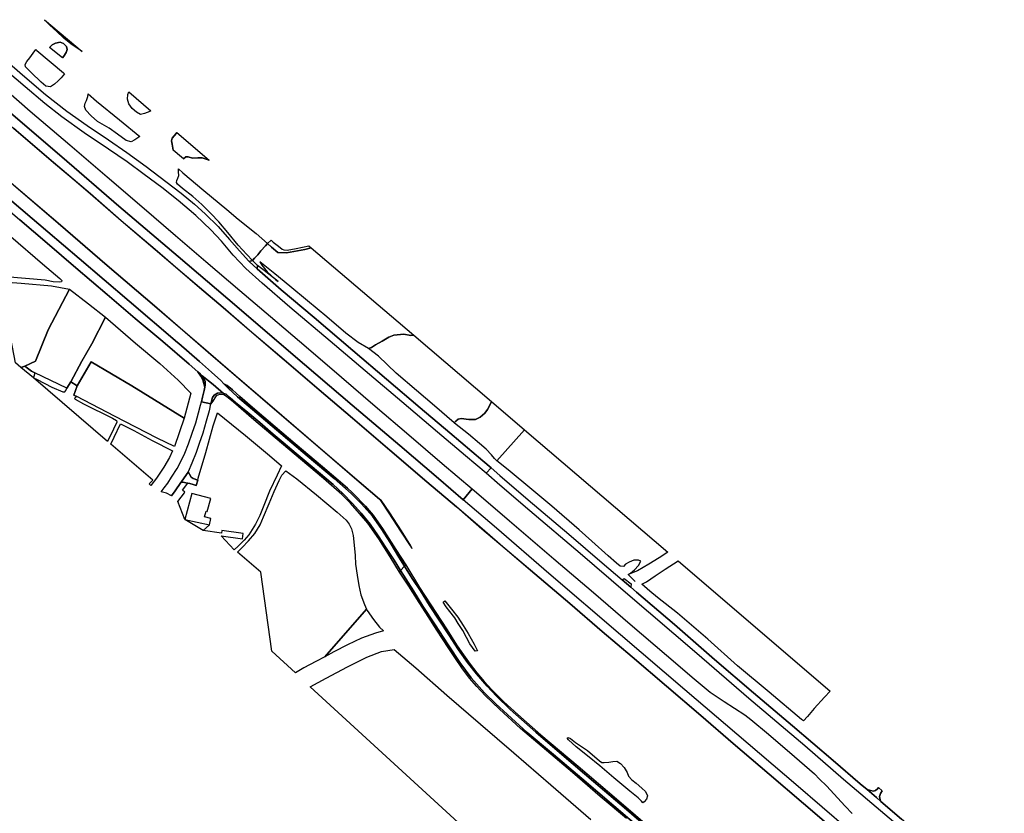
# Model space of a CAD drawing. Extents: x -26035517 to 31750492, y -9237385 to 8160032.
# Tile 291 of 298: x 24528195 to 25058299, y -1046285 to -619218. Entities that reach past the tile are written whole.
import ezdxf

# ---------------------------------------------------------------- set-up
doc = ezdxf.new("R2010")
doc.units = 0
doc.layers.add('T-25', color=7, linetype='CONTINUOUS')

msp = doc.modelspace()

# ---------------------------------------------------------------- linework, layer by layer
at = {"layer": 'T-25', "color": 9}
for points in [[(24561785, -636400, 9654), (24559672, -634867, 9654), (24555763, -632162, 9666), (24551972, -629074, 9650), (24548150, -625601, 9646), (24544500, -622142, 9650), (24541550, -619218, 9650)], [(24501455, -624743, 10500), (24517063, -638180, 10504), (24531045, -650029, 10533), (24542055, -659417, 10459), (24553585, -668425, 10442), (24564518, -676093, 10434), (24575971, -683822, 10459), (24585956, -690698, 10467), (24596327, -698270, 10492), (24606932, -706311, 10479), (24615162, -712592, 10492), (24622355, -718520, 10455), (24628140, -723642, 10455), (24635001, -730554, 10455), (24641133, -737440, 10455), (24646486, -743535, 10475), (24651525, -749089, 10512), (24651744, -749295, 10512)], [(24779289, -863328, 10356), (24768179, -853995, 10281), (24753178, -841255, 10347), (24733880, -824771, 10422), (24714235, -808142, 10467), (24695394, -792237, 10554), (24673625, -773867, 10599), (24658714, -760920, 10616), (24650001, -753106, 10661), (24643136, -745958, 10632), (24636864, -738408, 10545), (24631169, -732278, 10525), (24623106, -724580, 10512), (24613500, -716567, 10525), (24604689, -709586, 10537), (24595286, -702560, 10574), (24586051, -695751, 10574), (24576007, -688846, 10550), (24562954, -680012, 10574), (24550930, -671475, 10595), (24541662, -664261, 10595), (24531159, -655404, 10603), (24516502, -642954, 10603), (24498768, -627688, 10612)], [(24493495, -633880, 11772), (24503963, -642849, 11759), (24514380, -651621, 11747), (24533882, -668385, 11751), (24555219, -686577, 11780), (24575233, -703726, 11726), (24593938, -719727, 11685), (24612140, -735369, 11697), (24628456, -749277, 11697), (24646673, -764885, 11726), (24663180, -779017, 11705), (24682373, -795300, 11751), (24701407, -811585, 11751), (24719620, -827238, 11759), (24737699, -842656, 11705), (24755675, -857967, 11623), (24771793, -871750, 11680)], [(24552395, -648429, 9929), (24550581, -650531, 10170), (24548995, -652145, 10124), (24547006, -653911, 10215), (24544771, -655388, 10376), (24542209, -654977, 10442), (24539774, -652767, 10492), (24534376, -647669, 10430), (24531276, -644617, 10446), (24531201, -643256, 10360), (24532048, -641622, 10195), (24533596, -639746, 10071), (24535421, -637289, 9955), (24536917, -635333, 9935)], [(24551283, -639716, 9821), (24551981, -638906, 9774), (24553239, -636941, 9782), (24553753, -635303, 9736), (24553393, -633573, 9708), (24551786, -631992, 9703), (24549912, -631343, 9687), (24547401, -631771, 9703), (24545602, -632802, 9749), (24544245, -634151, 9804)], [(24488414, -639586, 11722), (24492320, -643027, 11672), (24522113, -668384, 11693), (24550922, -693035, 11685), (24581590, -719475, 11606), (24613601, -746652, 11627), (24645132, -773586, 11656), (24675386, -799535, 11648), (24707140, -826590, 11681), (24732833, -848374, 11668), (24753594, -866082, 11602), (24766878, -877572, 11626)], [(24517063, -638180, 10504), (24531045, -650029, 10533), (24542055, -659417, 10459), (24553585, -668425, 10442), (24564518, -676093, 10434), (24575971, -683822, 10459), (24585956, -690698, 10467), (24596327, -698270, 10492), (24606932, -706311, 10479), (24615162, -712592, 10492), (24622355, -718520, 10455), (24628140, -723642, 10455), (24635001, -730554, 10455), (24641133, -737440, 10455), (24646486, -743535, 10475), (24651525, -749089, 10512), (24651744, -749295, 10512), (24656044, -753328, 10512), (24657422, -754620, 10512), (24669020, -764624, 10475), (24686665, -779461, 10484), (24707593, -797292, 10442), (24725702, -812580, 10277), (24743831, -828024, 10195), (24759819, -841600, 10153), (24777512, -856564, 10141), (24781972, -860374, 10240), (24779289, -863328, 10356), (24768179, -853995, 10281), (24753178, -841255, 10347), (24733880, -824771, 10422), (24714235, -808142, 10467), (24695394, -792237, 10554), (24673625, -773867, 10599), (24658714, -760920, 10616), (24650001, -753106, 10661), (24643136, -745958, 10632), (24636864, -738408, 10545), (24631169, -732278, 10525), (24623106, -724580, 10512), (24613500, -716567, 10525), (24604689, -709586, 10537), (24595286, -702560, 10574), (24586051, -695751, 10574), (24576007, -688846, 10550), (24562954, -680012, 10574), (24550930, -671475, 10595), (24541662, -664261, 10595), (24531159, -655404, 10603), (24516502, -642954, 10603)], [(24485159, -643547, 10971), (24496842, -653426, 10892), (24524988, -677774, 10958), (24546343, -695985, 10958), (24566232, -712813, 10913), (24582827, -727338, 10896), (24601200, -742894, 10896), (24613369, -753359, 10896), (24624966, -763381, 10917), (24637759, -774013, 10967), (24651943, -786344, 10967), (24670590, -802240, 10967), (24689455, -818379, 10880), (24707448, -833685, 10938), (24727505, -850828, 11020), (24747363, -867859, 11090), (24763391, -881368, 10948)], [(24514380, -651621, 11747), (24533882, -668385, 11751), (24555219, -686577, 11780), (24575233, -703726, 11726), (24593938, -719727, 11685), (24612140, -735369, 11697), (24628456, -749277, 11697), (24646673, -764885, 11726), (24663180, -779017, 11705), (24682373, -795300, 11751), (24701407, -811585, 11751), (24719620, -827238, 11759), (24737699, -842656, 11705), (24755675, -857967, 11623), (24771793, -871750, 11680), (24766878, -877572, 11626), (24753594, -866082, 11602), (24732833, -848374, 11668), (24707140, -826590, 11681), (24675386, -799535, 11648), (24645132, -773586, 11656), (24613601, -746652, 11627), (24581590, -719475, 11606), (24550922, -693035, 11685), (24522113, -668384, 11693)], [(24739355, -903720, 10616), (24738604, -902371, 10987), (24733528, -894367, 10971), (24727179, -884681, 10991), (24722655, -877851, 10967), (24721918, -877223, 10967), (24710954, -867953, 11053), (24691282, -851027, 11119), (24661553, -825558, 10859), (24629732, -798229, 10843), (24600736, -773242, 10946), (24575322, -751525, 10942), (24548884, -728762, 10946), (24524900, -708184, 10867), (24497952, -685094, 10843), (24470015, -660959, 10962)], [(24592873, -682107, 9852), (24590194, -683921, 10071), (24588157, -684864, 10252), (24585603, -684145, 10265), (24580785, -680871, 10285), (24576356, -677637, 10261), (24570120, -673995, 10261), (24566714, -671012, 10199), (24563750, -667956, 10129), (24563058, -665921, 10075), (24563366, -664220, 10046), (24564087, -662699, 10017), (24564816, -660524, 9943), (24565120, -659109, 9889)], [(24598868, -668190, 9790), (24598248, -668552, 9782), (24595469, -669736, 9815), (24593262, -670196, 9794), (24591070, -669040, 9761), (24588787, -666946, 9753), (24586962, -664535, 9724), (24586231, -661901, 9782), (24586466, -659465, 9782), (24587042, -658085, 9782)], [(24735434, -913284, 10794), (24732406, -908409, 10851), (24727633, -900615, 10884), (24722786, -893031, 10896), (24718169, -886473, 10896), (24712233, -879705, 10913), (24706691, -874231, 10876), (24697590, -866052, 10847), (24682878, -853846, 10801), (24658183, -832987, 10867), (24645513, -822124, 10888), (24640380, -817588, 10905), (24638138, -815194, 10919), (24636517, -813463, 10929), (24631426, -808813, 10950), (24625063, -803119, 10921), (24613880, -793520, 10914), (24613097, -792848, 10913), (24587223, -770671, 10921), (24560158, -747668, 11000), (24534855, -726253, 11008), (24510310, -705303, 11057), (24480851, -680212, 11074), (24465079, -666552, 11099)], [(24461958, -670271, 10987), (24477999, -683935, 10991), (24494402, -698025, 10934), (24511263, -712334, 10896), (24528194, -726883, 10962), (24542918, -739461, 10913), (24558390, -752696, 10880), (24575365, -767060, 10884), (24590420, -779942, 10901), (24605261, -792424, 10934), (24619430, -804642, 10934), (24624043, -808674, 10829)], [(24525021, -677736, 10958), (24546375, -695947, 10958), (24566265, -712775, 10913), (24582860, -727300, 10896), (24601232, -742856, 10896), (24613402, -753321, 10896), (24624998, -763343, 10917), (24637791, -773975, 10967), (24651976, -786306, 10967), (24670622, -802202, 10967), (24689487, -818341, 10880), (24707480, -833647, 10938), (24727538, -850790, 11020), (24747395, -867821, 11090), (24763473, -881372, 10948), (24763409, -881448, 10610), (24747331, -867897, 10610), (24727472, -850866, 10610), (24707416, -833723, 10610), (24689423, -818417, 10610), (24670558, -802278, 10610), (24651910, -786382, 10610), (24637727, -774051, 10610), (24624934, -763419, 10610), (24613336, -753397, 10610), (24601168, -742932, 10610), (24582794, -727376, 10610), (24566199, -712851, 10610), (24546311, -696023, 10610), (24524955, -677812, 10610)], [(24612827, -680008, 9736), (24612464, -680433, 9741), (24611343, -681734, 9749), (24610304, -682901, 9732), (24609971, -684410, 9703), (24610312, -686257, 9716), (24610680, -688265, 9716), (24610819, -689421, 9687)], [(24616456, -694149, 9621), (24617582, -693070, 9674), (24618839, -692993, 9674), (24621262, -693746, 9716), (24624192, -693581, 9699), (24626378, -693628, 9670), (24628664, -694285, 9662), (24630157, -694805, 9662)], [(24663573, -737884, 8254), (24661645, -739702, 9631), (24660464, -740885, 9761), (24658110, -743561, 9955), (24656467, -745757, 10141), (24654634, -747625, 10327), (24653451, -748767, 10442), (24650520, -745618, 10488), (24645900, -740485, 10442), (24640183, -733760, 10488), (24635427, -728024, 10467), (24631140, -723488, 10479), (24626215, -718711, 10508), (24621407, -714422, 10496), (24615864, -709971, 10455), (24613160, -707728, 10446), (24612628, -706845, 10405), (24612726, -705822, 10356), (24613339, -704519, 10248), (24613795, -702975, 10091), (24613635, -701034, 9947), (24613765, -699532, 9857)], [(24510310, -705303, 11057), (24534855, -726253, 11008), (24560158, -747668, 11000), (24587223, -770671, 10921), (24613097, -792848, 10913), (24613880, -793520, 10914), (24625063, -803119, 10921), (24631426, -808813, 10950), (24636517, -813463, 10929), (24638138, -815194, 10919), (24640380, -817588, 10905), (24645513, -822124, 10888), (24658183, -832987, 10867), (24682878, -853846, 10801), (24697590, -866052, 10847), (24706691, -874231, 10876), (24712233, -879705, 10913), (24718169, -886473, 10896), (24722786, -893031, 10896), (24727633, -900615, 10884), (24732406, -908409, 10851), (24735434, -913284, 10794), (24733275, -915641, 10782), (24729725, -909993, 10830), (24725137, -903017, 10867), (24721268, -896899, 10859), (24716927, -890677, 10855), (24712121, -884793, 10839), (24707400, -879538, 10834), (24702164, -874224, 10863), (24696951, -869369, 10942), (24690063, -863655, 10892), (24683520, -858101, 10801), (24677001, -852625, 10760), (24670063, -846684, 10814), (24664654, -842187, 10822), (24657474, -836063, 10810), (24650979, -830574, 10801), (24644461, -825178, 10810), (24641441, -822726, 10830), (24639271, -820812, 10789), (24637899, -820291, 10759), (24632312, -815609, 10876), (24626465, -810895, 10768), (24625474, -809925, 10797), (24624043, -808674, 10829), (24619430, -804642, 10934), (24605261, -792424, 10934), (24590420, -779942, 10901), (24575365, -767060, 10884), (24558390, -752696, 10880), (24542918, -739461, 10913), (24528194, -726883, 10962)], [(24524933, -708146, 10610), (24548917, -728724, 10610), (24575355, -751487, 10610), (24600769, -773204, 10610), (24629765, -798191, 10610), (24661586, -825520, 10610), (24691315, -850989, 10610), (24710986, -867915, 10610), (24721950, -877185, 10610), (24722693, -877818, 10610), (24727221, -884653, 10610), (24733570, -894340, 10610), (24738647, -902345, 10610), (24739399, -903696, 10610), (24739311, -903744, 10616), (24738561, -902397, 10987), (24733486, -894394, 10971), (24727137, -884709, 10991), (24722617, -877884, 10967), (24721886, -877261, 10967), (24710922, -867991, 11053), (24691249, -851065, 11119), (24661520, -825596, 10859), (24629699, -798267, 10843), (24600703, -773280, 10946), (24575289, -751563, 10942), (24548851, -728800, 10946), (24524867, -708222, 10867)], [(24656044, -753328, 10512), (24656145, -751451, 10492), (24653451, -748767, 10442), (24651744, -749295, 10512), (24656044, -753328, 10512)], [(24667315, -760148, 10398), (24659758, -754178, 10430), (24656145, -751451, 10492)], [(24781972, -860374, 10240), (24777512, -856564, 10141), (24759819, -841600, 10153), (24743831, -828024, 10195), (24725702, -812580, 10277), (24707593, -797292, 10442), (24686665, -779461, 10484), (24669020, -764624, 10475), (24657422, -754620, 10512), (24656044, -753328, 10512)], [(24740345, -789023, 8630), (24738859, -789075, 8622), (24734989, -788478, 8572), (24729558, -788996, 8552), (24726951, -790106, 8548), (24723329, -792257, 8502), (24719715, -794253, 8568), (24717595, -795664, 8634), (24715915, -796243, 8770)], [(24626465, -810895, 10768), (24627378, -812285, 10715), (24628070, -813859, 10715), (24628133, -815707, 10715), (24627886, -817038, 10706), (24627569, -818751, 10694), (24626646, -822345, 10760), (24626015, -824807, 10793), (24631023, -825917, 10799), (24630997, -826021, 10797), (24630189, -829614, 10818), (24628660, -835194, 10801), (24626749, -841640, 10735), (24624818, -847267, 10653), (24623148, -852087, 10665), (24620861, -857849, 10698), (24618862, -862610, 10678)], [(24624043, -808674, 10829), (24625474, -809925, 10797), (24626465, -810895, 10768)], [(24624043, -808674, 10829), (24625746, -811082, 10740), (24626713, -813041, 10690), (24627409, -815028, 10636), (24627886, -817038, 10706)], [(24626465, -810895, 10768), (24632312, -815609, 10876), (24637899, -820291, 10759), (24637005, -819952, 10740), (24634633, -820145, 10723), (24632878, -821191, 10723), (24631962, -822497, 10764), (24631391, -824473, 10822), (24631023, -825917, 10799)], [(24555663, -814045, 10120), (24559072, -816291, 10112)], [(24736033, -912521, 10807), (24730736, -904358, 10768), (24727017, -898376, 10768), (24723587, -893106, 10847), (24721088, -889373, 10863), (24718492, -885885, 10863), (24716368, -883330, 10863), (24714387, -880970, 10863), (24712293, -878808, 10863), (24709921, -876316, 10863), (24707229, -873690, 10863), (24704702, -871344, 10863), (24699615, -866949, 10863), (24691149, -859748, 10843), (24676491, -847409, 10822), (24665693, -838270, 10715), (24653511, -827995, 10715), (24646790, -822047, 10715), (24642719, -818349, 10797), (24639898, -816072, 10797), (24638138, -815194, 10919)], [(24732654, -916475, 10757), (24727610, -908335, 10896), (24721467, -898550, 10872), (24715568, -890171, 10830), (24711211, -884900, 10826), (24706215, -879443, 10847), (24701643, -874701, 10855), (24691704, -866103, 10884), (24679292, -855678, 10760), (24669167, -847015, 10826), (24654292, -834502, 10826), (24643324, -825059, 10793), (24639627, -821911, 10826), (24638097, -821117, 10764), (24635772, -820957, 10678), (24634028, -821701, 10661), (24633216, -822725, 10715), (24632134, -824447, 10797), (24631023, -825917, 10799)], [(24733275, -915641, 10782), (24729725, -909993, 10830), (24725137, -903017, 10867), (24721268, -896899, 10859), (24716927, -890677, 10855), (24712121, -884793, 10839), (24707400, -879538, 10834), (24702164, -874224, 10863), (24696951, -869369, 10942), (24690063, -863655, 10892), (24683520, -858101, 10801), (24677001, -852625, 10760), (24670063, -846684, 10814), (24664654, -842187, 10822), (24657474, -836063, 10810), (24650979, -830574, 10801), (24644461, -825178, 10810), (24641441, -822726, 10830), (24639271, -820812, 10789), (24637899, -820291, 10759)], [(24604312, -873226, 10574), (24606039, -871056, 10574), (24607913, -868591, 10566), (24609857, -865476, 10545), (24612915, -860724, 10537), (24614980, -857027, 10525), (24617119, -852450, 10537), (24619075, -847388, 10587), (24620999, -841765, 10591), (24623024, -836191, 10657), (24624445, -830855, 10797), (24625547, -826637, 10818), (24626015, -824807, 10793)], [(24782152, -824604, 8696), (24781616, -825931, 8667), (24780107, -829034, 8696), (24778674, -830926, 8721), (24776078, -833161, 8717), (24773510, -834402, 8709), (24770015, -834430, 8733), (24765883, -833888, 8779), (24764264, -834204, 8824), (24763053, -835300, 8836), (24762186, -836220, 8857)], [(24615003, -868350, 10611), (24616147, -868078, 10562), (24617641, -868385, 10492), (24618734, -868620, 10420), (24619842, -868858, 10347), (24621649, -869405, 10195), (24623196, -869893, 10116), (24624116, -866966, 10215), (24621502, -866131, 10360), (24620588, -865358, 10512), (24619645, -863804, 10620), (24618862, -862610, 10678), (24618850, -862638, 10678), (24616797, -865780, 10653), (24615173, -868114, 10612), (24615003, -868350, 10611)], [(24993960, -1046901, 10815), (24971779, -1028085, 10753), (24950966, -1010068, 10720), (24920694, -984441, 10724), (24892703, -960374, 10720), (24854295, -927509, 10546), (24829907, -906523, 10438), (24802844, -883427, 10372), (24786736, -869731, 10364), (24779289, -863328, 10356), (24781972, -860374, 10240), (24786748, -864512, 10231), (24801997, -877607, 10231), (24823904, -896057, 10231), (24841798, -911455, 10360), (24852513, -920577, 10393), (24857173, -924544, 10408), (24860361, -927258, 10418), (24880687, -944704, 10480), (24902359, -963489, 10587), (24923283, -981394, 10583), (24944260, -999226, 10546), (24966201, -1017914, 10554), (24980677, -1030384, 10612), (24984417, -1033547, 10653), (24989422, -1037780, 10707), (24991858, -1039891, 10709), (25002876, -1049437, 10716)], [(25055653, -1099717, 10829), (25040191, -1086506, 10873), (25017459, -1066921, 10803), (24993960, -1046901, 10815), (24971779, -1028085, 10753), (24950966, -1010068, 10720), (24920694, -984441, 10724), (24892703, -960374, 10720), (24854295, -927509, 10546), (24829907, -906523, 10438), (24802844, -883427, 10372), (24786736, -869731, 10364), (24779289, -863328, 10356)], [(24781972, -860374, 10240), (24786748, -864512, 10231), (24801997, -877607, 10231), (24823904, -896057, 10231), (24841798, -911455, 10360), (24852513, -920577, 10393)], [(24609871, -875420, 10566), (24611865, -872712, 10599), (24615003, -868350, 10611)], [(24624116, -866966, 10215), (24624210, -866338, 10120)], [(24974414, -1055099, 11577), (24946144, -1030818, 11655), (24914373, -1003745, 11651), (24886356, -979805, 11631), (24851728, -950204, 11606), (24813103, -917243, 11593), (24784815, -892928, 11535), (24766878, -877572, 11626), (24771793, -871750, 11680), (24779083, -877989, 11689), (24791886, -888877, 11689), (24815757, -909281, 11697), (24837137, -927477, 11701), (24856855, -944484, 11759), (24876479, -961120, 11763), (24891353, -973917, 11717), (24896742, -978434, 11717), (24899965, -981017, 11709), (24907544, -986091, 11689), (24918623, -993377, 11668), (24921820, -995790, 11651), (24931278, -1003688, 11672), (24945392, -1015777, 11651), (24956020, -1025072, 11664), (24958874, -1027885, 11639), (24962558, -1031483, 11717), (24972560, -1042526, 11726), (24976323, -1046406, 11722)], [(24771793, -871750, 11680), (24779083, -877989, 11689), (24791886, -888877, 11689), (24815757, -909281, 11697), (24837137, -927477, 11701), (24856855, -944484, 11759), (24876479, -961120, 11763), (24891353, -973917, 11717), (24896742, -978434, 11717), (24899965, -981017, 11709), (24907544, -986091, 11689), (24918623, -993377, 11668), (24921820, -995790, 11651), (24931278, -1003688, 11672), (24945392, -1015777, 11651), (24956020, -1025072, 11664), (24958874, -1027885, 11639), (24962558, -1031483, 11717), (24972560, -1042526, 11726), (24976323, -1046406, 11722)], [(25042879, -1113557, 11671), (25034631, -1106516, 11701), (25003667, -1080097, 11577), (24974414, -1055099, 11577), (24946144, -1030818, 11655), (24914373, -1003745, 11651), (24886356, -979805, 11631), (24851728, -950204, 11606), (24813103, -917243, 11593), (24784815, -892928, 11535), (24766878, -877572, 11626)], [(24763488, -881450, 10948), (24777077, -893128, 11088), (24789505, -903808, 10906)], [(24966285, -1054777, 10610), (24950218, -1041064, 10610), (24931634, -1025212, 10610), (24912287, -1008778, 10610), (24894841, -993697, 10610), (24876439, -977926, 10610), (24857898, -962143, 10610), (24841816, -948438, 10610), (24824352, -933465, 10610), (24805552, -917485, 10610), (24789472, -903846, 10610), (24789538, -903770, 10906), (24805616, -917409, 11026), (24824416, -933389, 11117), (24841880, -948362, 11175), (24857962, -962067, 11142), (24876503, -977850, 11142), (24894907, -993621, 11142), (24912353, -1008702, 11142), (24931698, -1025136, 11080), (24950282, -1040988, 11076), (24966349, -1054701, 11005)], [(24789505, -903808, 10906), (24805584, -917447, 11026), (24824384, -933427, 11117), (24841848, -948400, 11175), (24857930, -962105, 11142), (24876471, -977888, 11142), (24894874, -993659, 11142), (24912320, -1008740, 11142), (24931666, -1025174, 11080), (24950250, -1041026, 11076), (24966317, -1054739, 11005), (24983371, -1069113, 10976), (24999629, -1082940, 10976), (25016760, -1097685, 10976), (25039496, -1117159, 10999)], [(24877190, -905829, 8571), (24872470, -908832, 8580), (24866873, -912269, 9039), (24860810, -915785, 9581), (24855723, -917747, 9991)], [(24854911, -1049074, 10798), (24840757, -1037164, 10707), (24825782, -1024330, 10633), (24811908, -1012512, 10571), (24797832, -1000641, 10583), (24786602, -990331, 10707), (24778761, -982956, 10774), (24774292, -978075, 10761), (24770290, -973504, 10745), (24766279, -968040, 10749), (24762433, -962519, 10720), (24758799, -956975, 10716), (24752695, -947731, 10770), (24748041, -940308, 10720), (24743241, -932799, 10724), (24737725, -924133, 10724), (24732654, -916475, 10757), (24733275, -915641, 10782), (24740230, -926533, 10687), (24745299, -934748, 10674), (24751600, -944301, 10753), (24758966, -955710, 10757), (24765208, -965078, 10790), (24771343, -973413, 10765), (24778370, -981381, 10736), (24784551, -987340, 10712), (24790758, -993118, 10695), (24801434, -1002738, 10616), (24815574, -1014693, 10591), (24830852, -1027639, 10778), (24847994, -1042302, 10786), (24865217, -1056953, 10803)], [(24854911, -1049074, 10798), (24840757, -1037164, 10707), (24825782, -1024330, 10633), (24811908, -1012512, 10571), (24797832, -1000641, 10583), (24786602, -990331, 10707), (24778761, -982956, 10774), (24774292, -978075, 10761), (24770290, -973504, 10745), (24766279, -968040, 10749), (24762433, -962519, 10720), (24758799, -956975, 10716), (24752695, -947731, 10770), (24748041, -940308, 10720), (24743241, -932799, 10724), (24737725, -924133, 10724), (24732654, -916475, 10757)], [(24865217, -1056953, 10803), (24847994, -1042302, 10786), (24830852, -1027639, 10778), (24815574, -1014693, 10591), (24801434, -1002738, 10616), (24790758, -993118, 10695), (24784551, -987340, 10712), (24778370, -981381, 10736), (24771343, -973413, 10765), (24765208, -965078, 10790), (24758966, -955710, 10757), (24751600, -944301, 10753), (24745299, -934748, 10674), (24740230, -926533, 10687), (24733275, -915641, 10782), (24735434, -913284, 10794), (24739561, -919877, 10707), (24743909, -926592, 10687), (24748777, -934375, 10761), (24754364, -942880, 10794), (24759152, -950295, 10786), (24764359, -958270, 10724), (24769268, -965127, 10691), (24774059, -971256, 10712), (24779809, -977931, 10732), (24784832, -983235, 10736), (24792244, -990368, 10716), (24806036, -1002579, 10587), (24821281, -1015685, 10600), (24837167, -1029115, 10678), (24854818, -1044198, 10823), (24866975, -1054712, 10807)], [(24733275, -915641, 10782), (24740230, -926533, 10687), (24745299, -934748, 10674), (24751600, -944301, 10753), (24758966, -955710, 10757), (24765208, -965078, 10790), (24771343, -973413, 10765), (24778370, -981381, 10736), (24784551, -987340, 10712), (24790758, -993118, 10695), (24801434, -1002738, 10616), (24815574, -1014693, 10591), (24830852, -1027639, 10778), (24847994, -1042302, 10786), (24865217, -1056953, 10803), (24883028, -1072228, 10815), (24898838, -1085886, 10832), (24913545, -1098510, 10587), (24929180, -1112021, 10509), (24946724, -1127156, 10558), (24964212, -1142021, 10546), (24981329, -1156775, 10571), (24993660, -1167451, 10564)], [(24866975, -1054712, 10807), (24854818, -1044198, 10823), (24837167, -1029115, 10678), (24821281, -1015685, 10600), (24806036, -1002579, 10587), (24792244, -990368, 10716), (24784832, -983235, 10736), (24779809, -977931, 10732), (24774059, -971256, 10712), (24769268, -965127, 10691), (24764359, -958270, 10724), (24759152, -950295, 10786), (24754364, -942880, 10794), (24748777, -934375, 10761), (24743909, -926592, 10687), (24739561, -919877, 10707), (24735434, -913284, 10794), (24736033, -912521, 10807), (24743466, -924734, 10735), (24752186, -938261, 10797), (24758292, -947596, 10793), (24763440, -955633, 10793), (24767162, -961077, 10702), (24770811, -966030, 10702), (24774378, -970762, 10735), (24778337, -975372, 10756), (24782455, -979897, 10760), (24787367, -984899, 10760), (24788925, -986288, 10706), (24796367, -993145, 10662), (24808808, -1004020, 10662), (24828839, -1020990, 10745), (24849457, -1038558, 10815), (24869988, -1056160, 10827)], [(24866975, -1054712, 10807), (24854818, -1044198, 10823), (24837167, -1029115, 10678), (24821281, -1015685, 10600), (24806036, -1002579, 10587), (24792244, -990368, 10716), (24784832, -983235, 10736), (24779809, -977931, 10732), (24774059, -971256, 10712), (24769268, -965127, 10691), (24764359, -958270, 10724), (24759152, -950295, 10786), (24754364, -942880, 10794), (24748777, -934375, 10761), (24743909, -926592, 10687), (24739561, -919877, 10707), (24735434, -913284, 10794)], [(24736033, -912521, 10807), (24743466, -924734, 10735), (24752186, -938261, 10797), (24758292, -947596, 10793), (24763440, -955633, 10793), (24767162, -961077, 10702), (24770811, -966030, 10702), (24774378, -970762, 10735), (24778337, -975372, 10756), (24782455, -979897, 10760), (24787367, -984899, 10760), (24788925, -986288, 10706), (24796367, -993145, 10662), (24808808, -1004020, 10662), (24828839, -1020990, 10745), (24849457, -1038558, 10815), (24869988, -1056160, 10827), (24890807, -1074262, 10844), (24909522, -1090287, 10885), (24929535, -1107403, 10554), (24949175, -1124057, 10571), (24968542, -1140760, 10587), (24987009, -1156384, 10645), (24996226, -1164498, 10601)], [(24852513, -920577, 10393), (24853701, -919951, 10314), (24857447, -922826, 10293), (24857173, -924544, 10408), (24852513, -920577, 10393)], [(24855723, -917747, 9991), (24859614, -921465, 9991)], [(24991858, -1039891, 10709), (24989422, -1037780, 10707), (24984417, -1033547, 10653), (24980677, -1030384, 10612), (24966201, -1017914, 10554), (24944260, -999226, 10546), (24923283, -981394, 10583), (24902359, -963489, 10587), (24880687, -944704, 10480), (24860361, -927258, 10418), (24857173, -924544, 10408)], [(24756150, -932584, 11250), (24757139, -931934, 10612), (24760657, -936490, 10612), (24764004, -940684, 10612), (24767011, -945151, 10612), (24769592, -949485, 10612), (24771274, -952315, 10612), (24772915, -955277, 10612), (24774705, -958788, 10612), (24773454, -959018, 11250), (24770473, -955106, 11250), (24768806, -951679, 11250), (24766847, -947934, 11250), (24764223, -944084, 11250), (24762419, -941088, 11250), (24759837, -937657, 11250), (24757814, -935177, 11250), (24756150, -932584, 11250)], [(24889439, -1165816, 9428), (24684548, -978148, 9544), (24693214, -973613, 9581), (24704664, -967420, 9528), (24715010, -962220, 9519), (24723057, -959163, 9515), (24729726, -958091, 9478), (24741477, -968037, 9412), (24758231, -982701, 9412), (24776304, -998390, 9474), (24794243, -1013748, 9420), (24814088, -1030958, 9403), (24835655, -1049627, 9437)], [(24964461, -980475, 8530), (24961537, -983753, 8658), (24956012, -989883, 8683), (24952256, -994245, 8720), (24950181, -996561, 8784)], [(24991858, -1039891, 10709), (24991420, -1038949, 10687), (24991081, -1037202, 10629), (24991577, -1035697, 10496), (24992543, -1034108, 10231), (24990640, -1032478, 10264), (24990035, -1033119, 10385), (24988992, -1033941, 10529), (24987951, -1034315, 10554), (24986290, -1034086, 10683), (24984417, -1033547, 10653)], [(25058299, -1096790, 10771), (25046888, -1086885, 10811), (25024808, -1068086, 10629), (25002876, -1049437, 10716), (24991858, -1039891, 10709)]]:
    msp.add_polyline3d(points, dxfattribs=at)
for points in [[(24561785, -636400, 9654), (24559672, -634867, 9654), (24555763, -632162, 9666), (24551972, -629074, 9650), (24548150, -625601, 9646), (24544500, -622142, 9650), (24541550, -619218, 9650)], [(24552395, -648429, 9929), (24550581, -650531, 10170), (24548995, -652145, 10124), (24547006, -653911, 10215), (24544771, -655388, 10376), (24542209, -654977, 10442), (24539774, -652767, 10492), (24534376, -647669, 10430), (24531276, -644617, 10446), (24531201, -643256, 10360), (24532048, -641622, 10195), (24533596, -639746, 10071), (24535421, -637289, 9955), (24536917, -635333, 9935), (24537427, -635740, 9935), (24551737, -647890, 9935)], [(24551283, -639716, 9821), (24544245, -634151, 9804), (24545602, -632802, 9749), (24547401, -631771, 9703), (24549912, -631343, 9687), (24551786, -631992, 9703), (24553393, -633573, 9708), (24553753, -635303, 9736), (24553239, -636941, 9782), (24551981, -638906, 9774)], [(24592873, -682107, 9852), (24590194, -683921, 10071), (24588157, -684864, 10252), (24585603, -684145, 10265), (24580785, -680871, 10285), (24576356, -677637, 10261), (24570120, -673995, 10261), (24566714, -671012, 10199), (24563750, -667956, 10129), (24563058, -665921, 10075), (24563366, -664220, 10046), (24564087, -662699, 10017), (24564816, -660524, 9943), (24565120, -659109, 9889), (24569635, -663009, 9910), (24581928, -673184, 9922)], [(24598868, -668190, 9790), (24598248, -668552, 9782), (24595469, -669736, 9815), (24593262, -670196, 9794), (24591070, -669040, 9761), (24588787, -666946, 9753), (24586962, -664535, 9724), (24586231, -661901, 9782), (24586466, -659465, 9782), (24587042, -658085, 9782)], [(24630157, -694805, 9662), (24628664, -694285, 9662), (24626378, -693628, 9670), (24624192, -693581, 9699), (24621262, -693746, 9716), (24618839, -692993, 9674), (24617582, -693070, 9674), (24616456, -694149, 9621), (24615394, -693217, 9625), (24610819, -689421, 9687), (24610680, -688265, 9716), (24610312, -686257, 9716), (24609971, -684410, 9703), (24610304, -682901, 9732), (24611343, -681734, 9749), (24612464, -680433, 9741), (24612827, -680008, 9736)], [(24653451, -748767, 10442), (24650520, -745618, 10488), (24645900, -740485, 10442), (24640183, -733760, 10488), (24635427, -728024, 10467), (24631140, -723488, 10479), (24626215, -718711, 10508), (24621407, -714422, 10496), (24615864, -709971, 10455), (24613160, -707728, 10446), (24612628, -706845, 10405), (24612726, -705822, 10356), (24613339, -704519, 10248), (24613795, -702975, 10091), (24613635, -701034, 9947), (24613765, -699532, 9857), (24616084, -701606, 9868), (24627310, -711189, 9885), (24639731, -721445, 9926), (24645875, -726496, 9910), (24655535, -734343, 9745), (24661645, -739702, 9631), (24660464, -740885, 9761), (24658110, -743561, 9955), (24656467, -745757, 10141), (24654634, -747625, 10327)], [(24486510, -704794, 9802), (24491008, -708493, 9811), (24507104, -722019, 9600), (24523400, -735893, 9646), (24540530, -750646, 9646), (24549787, -758519, 9596), (24550851, -759563, 9596), (24550747, -760365, 9580), (24549676, -760519, 9575), (24546188, -760266, 9509), (24541958, -759378, 9518), (24520728, -757605, 9555), (24504223, -756502, 9509), (24498810, -756499, 9563), (24492111, -756011, 9699), (24494158, -770185, 9637), (24495463, -777886, 9505), (24422428, -715707, 9782), (24436159, -699931, 9819), (24455816, -702353, 9963), (24471856, -704334, 9943), (24486224, -706207, 9860)], [(24740345, -789023, 8630), (24738859, -789075, 8622), (24734989, -788478, 8572), (24729558, -788996, 8552), (24726951, -790106, 8548), (24723329, -792257, 8502), (24719715, -794253, 8568), (24717595, -795664, 8634), (24715915, -796243, 8770), (24710378, -792962, 9266), (24703804, -787931, 9633), (24693625, -779187, 9695), (24683137, -770539, 9695), (24673683, -762688, 9827), (24665569, -755971, 9992), (24661056, -752452, 10157), (24657565, -749536, 10327), (24658642, -751231, 10368), (24661432, -754857, 10356), (24665879, -759001, 10401), (24667315, -760148, 10398), (24659758, -754178, 10430), (24656145, -751451, 10492), (24653451, -748767, 10442), (24654634, -747625, 10327), (24656467, -745757, 10141), (24658110, -743561, 9955), (24660464, -740885, 9761), (24661645, -739702, 9631), (24663752, -741550, 9592), (24667171, -744556, 9571), (24671902, -744719, 9559), (24681627, -742858, 9493), (24685159, -741905, 9468)], [(24663573, -737884, 8254), (24664752, -738867, 8254), (24667537, -741058, 8254), (24669455, -742746, 8254), (24670455, -743101, 8254), (24672200, -743243, 8254), (24677056, -742329, 8254), (24683913, -740836, 8254), (24685159, -741905, 9468), (24681627, -742858, 9493), (24671902, -744719, 9559), (24667171, -744556, 9571), (24663752, -741550, 9592), (24661645, -739702, 9631)], [(24656145, -751451, 10492), (24656044, -753328, 10512), (24651744, -749295, 10512), (24653451, -748767, 10442)], [(24554968, -764178, 10137), (24543474, -786068, 10029), (24536726, -802937, 10054), (24531036, -805661, 9873), (24528822, -806447, 9988), (24525868, -803859, 10021), (24523404, -790738, 9939), (24520850, -777543, 9864), (24499900, -781748, 9683), (24498790, -780778, 9650), (24496682, -770515, 9637), (24495105, -758983, 9646), (24509636, -759621, 9716), (24528916, -761015, 9918), (24545243, -762520, 10017)], [(24554968, -764178, 10137), (24565299, -772051, 10133), (24574358, -779380, 10149), (24566966, -793655, 10079), (24561668, -803040, 10100), (24555663, -814045, 10120), (24553578, -817579, 10252), (24536357, -809237, 10065), (24534599, -808386, 10046), (24531036, -805661, 9873), (24536726, -802937, 10054), (24543474, -786068, 10029)], [(24574358, -779380, 10149), (24590507, -793275, 9951), (24603568, -804234, 9914), (24613428, -813167, 9943), (24620388, -820165, 9943), (24616775, -833642, 9877), (24588578, -816301, 10046), (24566635, -803306, 10083), (24559072, -816291, 10112), (24555663, -814045, 10120), (24561668, -803040, 10100), (24566966, -793655, 10079)], [(24782152, -824604, 8696), (24781616, -825931, 8667), (24780107, -829034, 8696), (24778674, -830926, 8721), (24776078, -833161, 8717), (24773510, -834402, 8709), (24770015, -834430, 8733), (24765883, -833888, 8779), (24764264, -834204, 8824), (24763053, -835300, 8836), (24762186, -836220, 8857), (24751599, -827046, 8886), (24741821, -818777, 8853), (24730824, -809347, 8737), (24721284, -800364, 8692), (24715915, -796243, 8770), (24717595, -795664, 8634), (24719715, -794253, 8568), (24723329, -792257, 8502), (24726951, -790106, 8548), (24729558, -788996, 8552), (24734989, -788478, 8572), (24738859, -789075, 8622), (24740345, -789023, 8630)], [(24531036, -805661, 9873), (24534599, -808386, 10046), (24536357, -809237, 10065), (24535570, -812015, 10153), (24528822, -806447, 9988)], [(24616775, -833642, 9877), (24611603, -848921, 9988), (24602214, -844383, 10050), (24579180, -832613, 10166), (24558985, -822066, 10133), (24557404, -821265, 10215), (24559072, -816291, 10112), (24566635, -803306, 10083), (24588578, -816301, 10046)], [(24624043, -808674, 10829), (24625474, -809925, 10797), (24626465, -810895, 10768), (24627378, -812285, 10715), (24628070, -813859, 10715), (24628133, -815707, 10715), (24627886, -817038, 10706), (24627409, -815028, 10636), (24626713, -813041, 10690), (24625746, -811082, 10740)], [(24626465, -810895, 10768), (24632312, -815609, 10876), (24637899, -820291, 10759), (24637005, -819952, 10740), (24634633, -820145, 10723), (24632878, -821191, 10723), (24631962, -822497, 10764), (24631391, -824473, 10822), (24631023, -825917, 10799), (24626015, -824807, 10793), (24626646, -822345, 10760), (24627569, -818751, 10694), (24627886, -817038, 10706), (24628133, -815707, 10715), (24628070, -813859, 10715), (24627378, -812285, 10715)], [(24553578, -817579, 10252), (24555663, -814045, 10120), (24559072, -816291, 10112), (24557404, -821265, 10215), (24558985, -822066, 10133), (24558059, -822660, 10219), (24557753, -823106, 10232), (24558144, -823492, 10211), (24562637, -826019, 10071), (24578145, -833670, 10067), (24580358, -834971, 10067), (24580471, -835802, 10067), (24578642, -839621, 10071), (24575389, -846170, 10079), (24535570, -812015, 10153), (24537609, -812895, 10166), (24545567, -817008, 10199), (24551502, -819479, 10285), (24552527, -819476, 10298), (24552975, -818816, 10298)], [(24638138, -815194, 10919), (24639898, -816072, 10797), (24642719, -818349, 10797), (24646790, -822047, 10715), (24653511, -827995, 10715), (24665693, -838270, 10715), (24676491, -847409, 10822), (24691149, -859748, 10843), (24699615, -866949, 10863), (24704702, -871344, 10863), (24707229, -873690, 10863), (24709921, -876316, 10863), (24712293, -878808, 10863), (24714387, -880970, 10863), (24716368, -883330, 10863), (24718492, -885885, 10863), (24721088, -889373, 10863), (24723587, -893106, 10847), (24727017, -898376, 10768), (24730736, -904358, 10768), (24736033, -912521, 10807), (24735434, -913284, 10794), (24732406, -908409, 10851), (24727633, -900615, 10884), (24722786, -893031, 10896), (24718169, -886473, 10896), (24712233, -879705, 10913), (24706691, -874231, 10876), (24697590, -866052, 10847), (24682878, -853846, 10801), (24658183, -832987, 10867), (24645513, -822124, 10888), (24640380, -817588, 10905)], [(24637899, -820291, 10759), (24639271, -820812, 10789), (24641441, -822726, 10830), (24644461, -825178, 10810), (24650979, -830574, 10801), (24657474, -836063, 10810), (24664654, -842187, 10822), (24670063, -846684, 10814), (24677001, -852625, 10760), (24683520, -858101, 10801), (24690063, -863655, 10892), (24696951, -869369, 10942), (24702164, -874224, 10863), (24707400, -879538, 10834), (24712121, -884793, 10839), (24716927, -890677, 10855), (24721268, -896899, 10859), (24725137, -903017, 10867), (24729725, -909993, 10830), (24733275, -915641, 10782), (24732654, -916475, 10757), (24727610, -908335, 10896), (24721467, -898550, 10872), (24715568, -890171, 10830), (24711211, -884900, 10826), (24706215, -879443, 10847), (24701643, -874701, 10855), (24691704, -866103, 10884), (24679292, -855678, 10760), (24669167, -847015, 10826), (24654292, -834502, 10826), (24643324, -825059, 10793), (24639627, -821911, 10826), (24638097, -821117, 10764), (24635772, -820957, 10678), (24634028, -821701, 10661), (24633216, -822725, 10715), (24632134, -824447, 10797), (24631023, -825917, 10799), (24631391, -824473, 10822), (24631962, -822497, 10764), (24632878, -821191, 10723), (24634633, -820145, 10723), (24637005, -819952, 10740)], [(24626015, -824807, 10793), (24631023, -825917, 10799), (24630997, -826021, 10797), (24630189, -829614, 10818), (24628660, -835194, 10801), (24626749, -841640, 10735), (24624818, -847267, 10653), (24623148, -852087, 10665), (24620861, -857849, 10698), (24618862, -862610, 10678), (24618850, -862638, 10678), (24616797, -865780, 10653), (24615173, -868114, 10612), (24615003, -868350, 10611), (24611865, -872712, 10599), (24609871, -875420, 10566), (24607179, -874060, 10636), (24604312, -873226, 10574), (24606039, -871056, 10574), (24607913, -868591, 10566), (24609857, -865476, 10545), (24612915, -860724, 10537), (24614980, -857027, 10525), (24617119, -852450, 10537), (24619075, -847388, 10587), (24620999, -841765, 10591), (24623024, -836191, 10657), (24624445, -830855, 10797), (24625547, -826637, 10818)], [(24782152, -824604, 8696), (24799963, -839901, 8435), (24785159, -856662, 8977), (24783855, -855300, 9006), (24782173, -853344, 9002), (24779407, -850328, 8993), (24775751, -847204, 8923), (24769870, -842191, 8923), (24762324, -836339, 8857), (24762186, -836220, 8857), (24763053, -835300, 8836), (24764264, -834204, 8824), (24765883, -833888, 8779), (24770015, -834430, 8733), (24773510, -834402, 8709), (24776078, -833161, 8717), (24778674, -830926, 8721), (24780107, -829034, 8696), (24781616, -825931, 8667)], [(24643745, -904422, 9827), (24636723, -896900, 10150), (24648149, -898549, 10150), (24648546, -895800, 10150), (24637053, -894140, 10150), (24636843, -895595, 10150), (24627005, -894175, 10150), (24630304, -890976, 10150), (24631103, -887575, 10150), (24627765, -886673, 10150), (24628568, -883699, 10150), (24629160, -883859, 10150), (24631050, -876864, 10150), (24620911, -874125, 10150), (24617121, -888233, 10150), (24613269, -878453, 10009), (24616868, -873832, 10096), (24616934, -873756, 10096), (24617106, -873502, 10149), (24615895, -872385, 10364), (24618734, -868620, 10420), (24619842, -868858, 10347), (24621649, -869405, 10195), (24623196, -869893, 10116), (24624116, -866966, 10215), (24624210, -866338, 10120), (24624244, -866244, 10120), (24624345, -865887, 10116), (24628330, -852196, 9968), (24632387, -837702, 9811), (24634778, -830837, 9580), (24649709, -842970, 9666), (24662640, -853726, 9728), (24669204, -859222, 9815), (24666871, -864348, 9823), (24662770, -872964, 9819), (24659606, -880674, 9877), (24657410, -885993, 9963), (24655083, -890731, 9918), (24651495, -896382, 9889), (24649055, -899269, 9914), (24645823, -902488, 9864)], [(24577206, -847696, 10145), (24578986, -843938, 10124), (24582476, -836769, 10124), (24589644, -840354, 10083), (24599598, -845595, 9980), (24610456, -851294, 9902), (24608806, -854768, 9939), (24605775, -860100, 9959), (24601817, -865977, 10017), (24598785, -869822, 10021), (24597942, -868991, 10021), (24599896, -867017, 10021)], [(24877190, -905829, 8571), (24872470, -908832, 8580), (24866873, -912269, 9039), (24860810, -915785, 9581), (24855723, -917747, 9991), (24856958, -917128, 9892), (24859252, -915243, 9639), (24861266, -912870, 9420), (24862636, -910541, 9109), (24861394, -910107, 9109), (24858761, -910068, 9072), (24856334, -911196, 9093), (24854421, -912228, 9118), (24853256, -913549, 9159), (24851559, -913381, 9196), (24849494, -911646, 9225), (24845010, -907807, 9097), (24836190, -899852, 8903), (24829320, -893741, 8869), (24814616, -881042, 8704), (24803995, -871964, 8716), (24791112, -861467, 8865), (24785159, -856662, 8977), (24799963, -839901, 8435)], [(24615003, -868350, 10611), (24615173, -868114, 10612), (24616797, -865780, 10653), (24618850, -862638, 10678), (24618862, -862610, 10678), (24619645, -863804, 10620), (24620588, -865358, 10512), (24621502, -866131, 10360), (24624116, -866966, 10215), (24623196, -869893, 10116), (24621649, -869405, 10195), (24619842, -868858, 10347), (24618734, -868620, 10420), (24617641, -868385, 10492), (24616147, -868078, 10562)], [(24645439, -905774, 9786), (24648052, -903191, 9728), (24651372, -899693, 9724), (24654763, -895778, 9716), (24657667, -890971, 9666), (24659520, -886781, 9695), (24662482, -879654, 9633), (24665145, -873062, 9571), (24667916, -867191, 9571), (24669351, -864364, 9588), (24671531, -861922, 9563), (24677320, -866299, 9534), (24688028, -874971, 9604), (24699126, -884323, 9662), (24704032, -888549, 9732), (24705637, -890690, 9728), (24706902, -893152, 9728), (24707719, -896808, 9724), (24708356, -901970, 9720), (24708879, -907600, 9716), (24708967, -912249, 9691), (24709869, -918119, 9563), (24710700, -923660, 9604), (24711910, -928630, 9580), (24713865, -933961, 9513), (24714968, -936499, 9511), (24692483, -962147, 9850), (24687714, -964600, 9881), (24681217, -968087, 9914), (24676612, -970722, 9914), (24663873, -959007, 9852), (24658026, -916535, 9864)], [(24789538, -903770, 10906), (24789472, -903846, 10610), (24777044, -893166, 10610), (24763409, -881448, 10610), (24763473, -881372, 10948), (24777110, -893090, 11088)], [(24630304, -890976, 10150), (24627005, -894175, 10150), (24617121, -888233, 10150)], [(24964461, -980475, 8530), (24961537, -983753, 8658), (24956012, -989883, 8683), (24952256, -994245, 8720), (24950181, -996561, 8784), (24949186, -995762, 8774), (24931689, -981144, 8799), (24914686, -966866, 9043), (24898659, -952582, 8940), (24882284, -938664, 8708), (24871637, -930237, 8791), (24867538, -926696, 9014), (24864663, -924280, 8886), (24863215, -922995, 8716), (24865626, -921742, 8650), (24870372, -918493, 8501), (24875751, -914918, 8414), (24882717, -910462, 8414)], [(24852513, -920577, 10393), (24853701, -919951, 10314), (24857447, -922826, 10293), (24857173, -924544, 10408)], [(24756150, -932584, 11250), (24757139, -931934, 10612), (24760657, -936490, 10612), (24764004, -940684, 10612), (24767011, -945151, 10612), (24769592, -949485, 10612), (24771274, -952315, 10612), (24772915, -955277, 10612), (24774705, -958788, 10612), (24773454, -959018, 11250), (24770473, -955106, 11250), (24768806, -951679, 11250), (24766847, -947934, 11250), (24764223, -944084, 11250), (24762419, -941088, 11250), (24759837, -937657, 11250), (24757814, -935177, 11250)], [(24724105, -948096, 9809), (24719844, -949350, 9850), (24712159, -952021, 9850), (24704664, -955634, 9813), (24697324, -959458, 9822), (24692483, -962147, 9850), (24714968, -936499, 9511), (24715258, -937197, 9507), (24718684, -941974, 9577), (24721988, -946051, 9681)], [(24822886, -1005904, 10612), (24823545, -1005464, 10612), (24824698, -1006048, 10612), (24827406, -1008174, 10612), (24833890, -1012557, 10612), (24840425, -1017999, 10612), (24841559, -1018952, 10612), (24842939, -1019036, 10612), (24845324, -1018846, 10612), (24847529, -1018369, 10612), (24849631, -1018269, 10612), (24851721, -1019481, 10612), (24853624, -1021621, 10612), (24855274, -1024354, 10612), (24855886, -1026295, 10612), (24857795, -1028257, 10612), (24860055, -1030155, 10612), (24863235, -1032686, 10612), (24865107, -1034621, 10612), (24866180, -1036896, 10612), (24865581, -1038595, 10612), (24864445, -1040031, 10612), (24863712, -1040647, 10612), (24863043, -1039786, 10981), (24861123, -1038002, 11101), (24856633, -1034437, 11005), (24848086, -1027211, 10877), (24840513, -1020765, 10898), (24833867, -1015378, 11034), (24827870, -1010447, 10890), (24823694, -1006754, 10865)], [(24991858, -1039891, 10709), (24989422, -1037780, 10707), (24984417, -1033547, 10653), (24986290, -1034086, 10683), (24987951, -1034315, 10554), (24988992, -1033941, 10529), (24990035, -1033119, 10385), (24990640, -1032478, 10264), (24992543, -1034108, 10231), (24991577, -1035697, 10496), (24991081, -1037202, 10629), (24991420, -1038949, 10687)]]:
    msp.add_polyline3d(points, close=True, dxfattribs=at)

doc.saveas('drawing.dxf')
